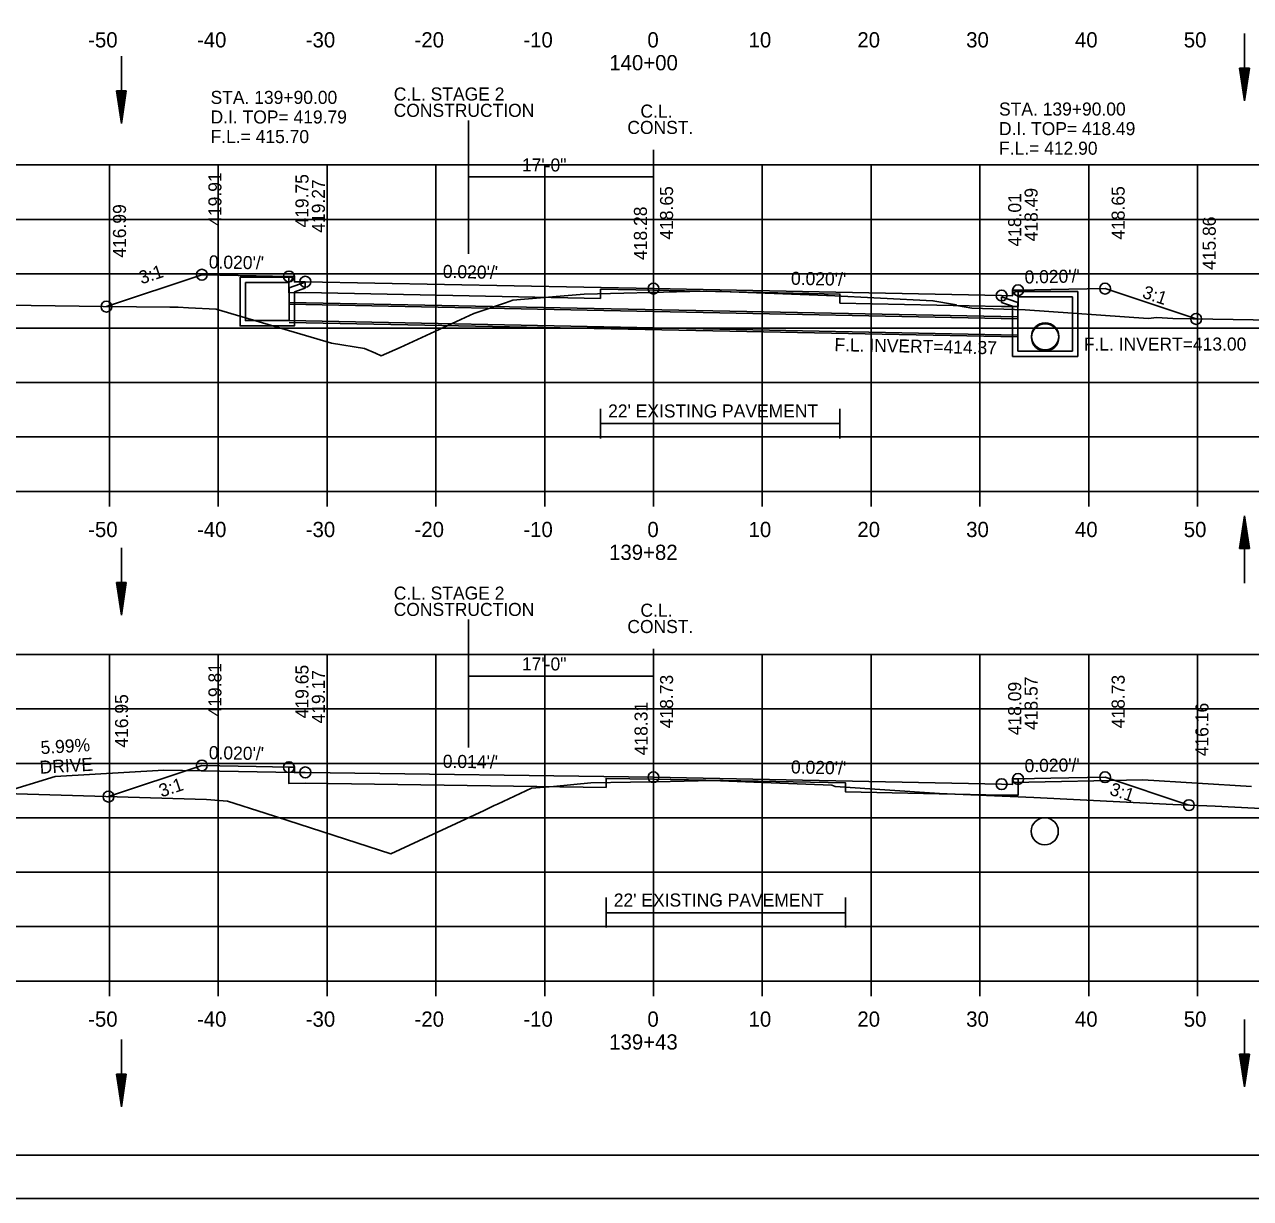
# Model space of a CAD drawing. Extents: x 1538688 to 1540766, y 656250 to 671912.
# Drawn here: x 1538800.4 to 1538913.1, y 662098 to 662205.9 of the extents above; entities that cross this region are included whole.
import ezdxf

# ---------------------------------------------------------------- set-up
doc = ezdxf.new("R2010")
doc.units = 0
for name, color, linetype in [('15', 7, 'Continuous'), ('16', 7, 'Continuous'), ('18', 7, 'Continuous'), ('20', 7, 'Continuous'), ('22', 7, 'Continuous'), ('26', 7, 'Continuous'), ('39', 7, 'Continuous'), ('40', 7, 'Continuous'), ('41', 7, 'Continuous'), ('42', 7, 'Continuous'), ('7', 7, 'Continuous'), ('Borings', 7, 'Continuous'), ('Default', 7, 'Continuous'), ('Horizontal Alignment', 7, 'Continuous'), ('RipRap', 7, 'Continuous'), ('Wall Heights', 7, 'Continuous')]:
    doc.layers.add(name, color=color, linetype=linetype)

msp = doc.modelspace()

# ---------------------------------------------------------------- linework, layer by layer
at = {"layer": '15'}
for p, q in [((1538912.05, 662201.91), (1538912.5, 662198.91)), ((1538912.05, 662201.91), (1538912.95, 662201.91)), ((1538912.12, 662201.91), (1538912.5, 662199.41)), ((1538912.2, 662201.91), (1538912.5, 662199.93)), ((1538912.27, 662201.91), (1538912.5, 662200.43)), ((1538912.35, 662201.91), (1538912.5, 662200.94)), ((1538912.43, 662201.91), (1538912.5, 662201.44)), ((1538912.95, 662201.91), (1538912.5, 662198.91)), ((1538912.64, 662201.91), (1538912.5, 662200.94)), ((1538912.79, 662201.91), (1538912.5, 662199.93)), ((1538912.87, 662201.91), (1538912.5, 662199.41)), ((1538912.72, 662201.91), (1538912.5, 662200.43)), ((1538912.57, 662201.91), (1538912.5, 662201.44)), ((1538808.82, 662199.81), (1538809.27, 662196.81)), ((1538808.82, 662199.81), (1538809.72, 662199.81)), ((1538808.89, 662199.81), (1538809.27, 662197.31)), ((1538808.97, 662199.81), (1538809.27, 662197.83)), ((1538809.04, 662199.81), (1538809.27, 662198.33)), ((1538809.12, 662199.81), (1538809.27, 662198.83)), ((1538809.2, 662199.81), (1538809.27, 662199.34)), ((1538809.72, 662199.81), (1538809.27, 662196.81)), ((1538809.41, 662199.81), (1538809.27, 662198.83)), ((1538809.57, 662199.81), (1538809.27, 662197.83)), ((1538809.64, 662199.81), (1538809.27, 662197.31)), ((1538809.49, 662199.81), (1538809.27, 662198.33)), ((1538809.34, 662199.81), (1538809.27, 662199.34)), ((1538912.05, 662157.76), (1538912.5, 662160.76)), ((1538912.12, 662157.76), (1538912.5, 662160.25)), ((1538912.95, 662157.76), (1538912.5, 662160.76)), ((1538912.87, 662157.76), (1538912.5, 662160.25)), ((1538912.2, 662157.76), (1538912.5, 662159.74)), ((1538912.27, 662157.76), (1538912.5, 662159.24)), ((1538912.79, 662157.76), (1538912.5, 662159.74)), ((1538912.72, 662157.76), (1538912.5, 662159.24)), ((1538912.35, 662157.76), (1538912.5, 662158.73)), ((1538912.43, 662157.76), (1538912.5, 662158.23)), ((1538912.64, 662157.76), (1538912.5, 662158.73)), ((1538912.57, 662157.76), (1538912.5, 662158.23)), ((1538912.05, 662157.76), (1538912.95, 662157.76)), ((1538808.82, 662154.62), (1538809.27, 662151.62)), ((1538808.82, 662154.62), (1538809.72, 662154.62)), ((1538808.89, 662154.62), (1538809.27, 662152.12)), ((1538808.97, 662154.62), (1538809.27, 662152.64)), ((1538809.04, 662154.62), (1538809.27, 662153.14)), ((1538809.12, 662154.62), (1538809.27, 662153.65)), ((1538809.2, 662154.62), (1538809.27, 662154.15)), ((1538809.72, 662154.62), (1538809.27, 662151.62)), ((1538809.41, 662154.62), (1538809.27, 662153.65)), ((1538809.57, 662154.62), (1538809.27, 662152.64)), ((1538809.64, 662154.62), (1538809.27, 662152.12)), ((1538809.49, 662154.62), (1538809.27, 662153.14)), ((1538809.34, 662154.62), (1538809.27, 662154.15)), ((1538912.05, 662111.28), (1538912.5, 662108.28)), ((1538912.05, 662111.28), (1538912.95, 662111.28)), ((1538912.12, 662111.28), (1538912.5, 662108.78)), ((1538912.2, 662111.28), (1538912.5, 662109.29)), ((1538912.27, 662111.28), (1538912.5, 662109.79)), ((1538912.35, 662111.28), (1538912.5, 662110.3)), ((1538912.43, 662111.28), (1538912.5, 662110.8)), ((1538912.95, 662111.28), (1538912.5, 662108.28)), ((1538912.64, 662111.28), (1538912.5, 662110.3)), ((1538912.79, 662111.28), (1538912.5, 662109.29)), ((1538912.87, 662111.28), (1538912.5, 662108.78)), ((1538912.72, 662111.28), (1538912.5, 662109.79)), ((1538912.57, 662111.28), (1538912.5, 662110.8)), ((1538808.82, 662109.44), (1538809.27, 662106.44)), ((1538808.82, 662109.44), (1538809.72, 662109.44)), ((1538808.89, 662109.44), (1538809.27, 662106.94)), ((1538808.97, 662109.44), (1538809.27, 662107.45)), ((1538809.04, 662109.44), (1538809.27, 662107.95)), ((1538809.12, 662109.44), (1538809.27, 662108.46)), ((1538809.2, 662109.44), (1538809.27, 662108.96)), ((1538809.72, 662109.44), (1538809.27, 662106.44)), ((1538809.41, 662109.44), (1538809.27, 662108.46)), ((1538809.57, 662109.44), (1538809.27, 662107.45)), ((1538809.64, 662109.44), (1538809.27, 662106.94)), ((1538809.49, 662109.44), (1538809.27, 662107.95)), ((1538809.34, 662109.44), (1538809.27, 662108.96))]:
    msp.add_line(p, q, dxfattribs=at)
at = {"layer": '16'}
for p, q in [((1538798.18, 662135.26), (1538803.2, 662136.8)), ((1538803.2, 662136.8), (1538813.18, 662137.4)), ((1538825.18, 662137.16), (1538813.18, 662137.4)), ((1538891.18, 662136.25), (1538903.17, 662136.49)), ((1538913.16, 662135.89), (1538903.17, 662136.49))]:
    msp.add_line(p, q, dxfattribs=at)
at = {"layer": '18'}
for points in [[(1538798.76, 662180.13), (1538807.61, 662180), (1538813.74, 662179.94), (1538814.48, 662179.93), (1538815.45, 662179.89), (1538817.98, 662179.76), (1538828.58, 662176.62), (1538831.63, 662176.14), (1538832.62, 662175.7), (1538833.15, 662175.48), (1538834.9, 662176.24), (1538841.66, 662179.36), (1538844.59, 662180.35), (1538845.26, 662180.57), (1538846.34, 662180.66), (1538851.81, 662181.12), (1538861.53, 662181.37), (1538863.02, 662181.41), (1538864.44, 662181.37), (1538874.07, 662181.02), (1538874.23, 662181), (1538883.86, 662180.53), (1538885.84, 662180.18), (1538886, 662180.16), (1538886.02, 662180.1), (1538887.44, 662179.86), (1538892.35, 662179.69), (1538903.64, 662178.9), (1538904.43, 662178.98), (1538905.91, 662178.9), (1538915.14, 662178.73)], [(1538790.34, 662135.49), (1538817.09, 662134.69), (1538819.03, 662134.55), (1538822.5, 662133.45), (1538834.03, 662129.7), (1538842.63, 662133.69), (1538843.55, 662134.14), (1538843.84, 662134.27), (1538846.96, 662135.73), (1538848.99, 662135.9), (1538852.41, 662136.21), (1538859.7, 662136.35), (1538863.57, 662136.43), (1538867.39, 662136.28), (1538874.56, 662136), (1538874.87, 662135.89), (1538884.46, 662135.25), (1538888.79, 662135.07), (1538893.14, 662134.88), (1538905.9, 662134.22), (1538909.81, 662134.09), (1538923.68, 662133.36)]]:
    msp.add_lwpolyline(points, dxfattribs=at)
at = {"layer": '20'}
for points in [[(1538807.9, 662179.99), (1538816.67, 662182.92), (1538821.67, 662182.82), (1538824.67, 662182.76), (1538825.17, 662182.76), (1538825.18, 662182.26), (1538826.18, 662182.28), (1538858.18, 662181.65), (1538890.18, 662181.01), (1538891.18, 662180.99), (1538891.19, 662181.49), (1538891.69, 662181.49), (1538894.69, 662181.55), (1538899.69, 662181.65), (1538908.06, 662178.86)], [(1538808.09, 662134.96), (1538816.67, 662137.82), (1538821.67, 662137.72), (1538824.67, 662137.66), (1538825.17, 662137.66), (1538825.18, 662137.16), (1538826.18, 662137.18), (1538858.18, 662136.74), (1538890.18, 662136.1), (1538891.18, 662136.08), (1538891.19, 662136.58), (1538891.69, 662136.58), (1538894.69, 662136.64), (1538899.69, 662136.74), (1538907.39, 662134.17)]]:
    msp.add_lwpolyline(points, dxfattribs=at)
at = {"layer": '22'}
for p, q in [((1538718.18, 662193.01), (1538998.18, 662193.01)), ((1538808.18, 662163.01), (1538808.18, 662193.01)), ((1538818.18, 662163.01), (1538818.18, 662193.01)), ((1538828.18, 662163.01), (1538828.18, 662193.01)), ((1538838.18, 662163.01), (1538838.18, 662193.01)), ((1538848.18, 662163.01), (1538848.18, 662193.01)), ((1538858.18, 662163.01), (1538858.18, 662193.01)), ((1538868.18, 662163.01), (1538868.18, 662193.01)), ((1538878.18, 662163.01), (1538878.18, 662193.01)), ((1538888.18, 662163.01), (1538888.18, 662193.01)), ((1538898.18, 662163.01), (1538898.18, 662193.01)), ((1538908.18, 662163.01), (1538908.18, 662193.01)), ((1538718.18, 662188.01), (1538998.18, 662188.01)), ((1538718.18, 662183.01), (1538998.18, 662183.01)), ((1538718.18, 662178.01), (1538998.18, 662178.01)), ((1538718.18, 662173.01), (1538998.18, 662173.01)), ((1538718.18, 662168.01), (1538998.18, 662168.01)), ((1538718.18, 662163.01), (1538998.18, 662163.01)), ((1538718.18, 662148.01), (1538998.18, 662148.01)), ((1538808.18, 662118.01), (1538808.18, 662148.01)), ((1538818.18, 662118.01), (1538818.18, 662148.01)), ((1538828.18, 662118.01), (1538828.18, 662148.01)), ((1538838.18, 662118.01), (1538838.18, 662148.01)), ((1538848.18, 662118.01), (1538848.18, 662148.01)), ((1538858.18, 662118.01), (1538858.18, 662148.01)), ((1538868.18, 662118.01), (1538868.18, 662148.01)), ((1538878.18, 662118.01), (1538878.18, 662148.01)), ((1538888.18, 662118.01), (1538888.18, 662148.01)), ((1538898.18, 662118.01), (1538898.18, 662148.01)), ((1538908.18, 662118.01), (1538908.18, 662148.01)), ((1538718.18, 662143.01), (1538998.18, 662143.01)), ((1538718.18, 662138.01), (1538998.18, 662138.01)), ((1538718.18, 662133.01), (1538998.18, 662133.01)), ((1538718.18, 662128.01), (1538998.18, 662128.01)), ((1538718.18, 662123.01), (1538998.18, 662123.01)), ((1538718.18, 662118.01), (1538998.18, 662118.01))]:
    msp.add_line(p, q, dxfattribs=at)
at = {"layer": '26'}
for p, q in [((1538824.68, 662180.37), (1538891.68, 662179.04)), ((1538824.68, 662178.54), (1538891.68, 662177.21)), ((1538687.78, 662098.03), (1539021.11, 662098.03))]:
    msp.add_line(p, q, dxfattribs=at)
msp.add_lwpolyline([(1538687.77, 662311.36), (1539021.11, 662311.36), (1539021.11, 662098.02), (1538687.77, 662098.02)], close=True, dxfattribs=at)
for centre in [(1538816.67, 662182.92), (1538824.67, 662182.76), (1538826.18, 662182.28), (1538858.18, 662181.65), (1538890.18, 662181.01), (1538891.69, 662181.49), (1538899.69, 662181.65), (1538807.9, 662179.99), (1538908.06, 662178.86), (1538816.67, 662137.82), (1538824.67, 662137.66), (1538826.18, 662137.18), (1538858.18, 662136.74), (1538890.18, 662136.1), (1538891.69, 662136.58), (1538899.69, 662136.74), (1538808.09, 662134.96), (1538907.39, 662134.17)]:
    msp.add_circle(centre, 0.5, dxfattribs=at)
at = {"layer": '39'}
for p, q in [((1538912.5, 662205.1), (1538912.5, 662198.91)), ((1538809.27, 662203), (1538809.27, 662196.81)), ((1538820.18, 662182.71), (1538824.93, 662182.71)), ((1538820.18, 662181.21), (1538820.18, 662182.71)), ((1538825.01, 662182.54), (1538824.93, 662182.71)), ((1538820.68, 662181.21), (1538820.68, 662182.21)), ((1538820.68, 662182.21), (1538824.68, 662182.21)), ((1538825.01, 662182.54), (1538824.68, 662182.21)), ((1538826.18, 662182.23), (1538824.68, 662181.71)), ((1538824.68, 662181.21), (1538824.68, 662181.71)), ((1538826.18, 662181.7), (1538825.18, 662181.35)), ((1538825.18, 662181.21), (1538825.18, 662181.35)), ((1538890.18, 662180.9), (1538891.68, 662180.38)), ((1538890.18, 662180.37), (1538891.18, 662180.03)), ((1538891.34, 662181.22), (1538891.43, 662181.38)), ((1538891.34, 662181.22), (1538891.68, 662180.88)), ((1538897.18, 662181.38), (1538891.43, 662181.38)), ((1538896.68, 662180.88), (1538891.68, 662180.88)), ((1538891.68, 662179.88), (1538891.68, 662180.38)), ((1538896.68, 662179.88), (1538896.68, 662180.88)), ((1538897.18, 662179.88), (1538897.18, 662181.38)), ((1538824.68, 662180.21), (1538891.68, 662178.88)), ((1538891.18, 662179.88), (1538891.18, 662180.03)), ((1538824.68, 662178.71), (1538891.68, 662177.38)), ((1538912.5, 662154.57), (1538912.5, 662160.76)), ((1538809.27, 662157.81), (1538809.27, 662151.62)), ((1538912.5, 662114.46), (1538912.5, 662108.28)), ((1538809.27, 662112.62), (1538809.27, 662106.44))]:
    msp.add_line(p, q, dxfattribs=at)
for points in [[(1538826.18, 662181.7), (1538826.18, 662182.23)], [(1538825.18, 662181.21), (1538825.18, 662178.21), (1538822.68, 662178.21), (1538820.18, 662178.21), (1538820.18, 662181.21)], [(1538824.68, 662181.21), (1538824.68, 662178.71), (1538822.68, 662178.71), (1538820.68, 662178.71), (1538820.68, 662181.21)], [(1538890.18, 662180.37), (1538890.18, 662180.9)], [(1538897.18, 662179.88), (1538897.18, 662175.41), (1538894.18, 662175.41), (1538891.18, 662175.41), (1538891.18, 662179.88)], [(1538896.68, 662179.88), (1538896.68, 662175.91), (1538894.18, 662175.91), (1538891.68, 662175.91), (1538891.68, 662179.88)]]:
    msp.add_lwpolyline(points, dxfattribs=at)
for centre in [(1538894.18, 662177.26), (1538894.18, 662177.16), (1538894.14, 662131.77)]:
    msp.add_circle(centre, 1.25, dxfattribs=at)
at = {"layer": '7'}
for p, q in [((1538853.3, 662170.61), (1538853.3, 662167.87)), ((1538875.3, 662170.61), (1538875.3, 662167.87)), ((1538875.3, 662169.24), (1538853.3, 662169.24)), ((1538853.83, 662125.67), (1538853.83, 662122.92)), ((1538875.83, 662125.67), (1538875.83, 662122.92)), ((1538875.83, 662124.29), (1538853.83, 662124.29))]:
    msp.add_line(p, q, dxfattribs=at)
at = {"layer": 'Borings'}
for p, q in [((1538718.18, 662163.01), (1538998.18, 662163.01)), ((1538808.18, 662161.61), (1538808.18, 662163.01)), ((1538818.18, 662161.61), (1538818.18, 662163.01)), ((1538828.18, 662161.61), (1538828.18, 662163.01)), ((1538838.18, 662161.61), (1538838.18, 662163.01)), ((1538848.18, 662161.61), (1538848.18, 662163.01)), ((1538858.18, 662161.61), (1538858.18, 662163.01)), ((1538868.18, 662161.61), (1538868.18, 662163.01)), ((1538878.18, 662161.61), (1538878.18, 662163.01)), ((1538888.18, 662161.61), (1538888.18, 662163.01)), ((1538898.18, 662161.61), (1538898.18, 662163.01)), ((1538908.18, 662161.61), (1538908.18, 662163.01)), ((1538718.18, 662118.01), (1538998.18, 662118.01)), ((1538808.18, 662116.61), (1538808.18, 662118.01)), ((1538818.18, 662116.61), (1538818.18, 662118.01)), ((1538828.18, 662116.61), (1538828.18, 662118.01)), ((1538838.18, 662116.61), (1538838.18, 662118.01)), ((1538848.18, 662116.61), (1538848.18, 662118.01)), ((1538858.18, 662116.61), (1538858.18, 662118.01)), ((1538868.18, 662116.61), (1538868.18, 662118.01)), ((1538878.18, 662116.61), (1538878.18, 662118.01)), ((1538888.18, 662116.61), (1538888.18, 662118.01)), ((1538898.18, 662116.61), (1538898.18, 662118.01)), ((1538908.18, 662116.61), (1538908.18, 662118.01))]:
    msp.add_line(p, q, dxfattribs=at)
at = {"layer": 'Default'}
for p, q in [((1538841.17, 662197.09), (1538841.17, 662184.85)), ((1538858.18, 662194.41), (1538858.18, 662189.41)), ((1538858.18, 662191.91), (1538841.17, 662191.91)), ((1538841.17, 662151.22), (1538841.17, 662139.46)), ((1538858.18, 662148.54), (1538858.18, 662143.54)), ((1538858.18, 662146.04), (1538841.17, 662146.04))]:
    msp.add_line(p, q, dxfattribs=at)
at = {"layer": 'RipRap'}
msp.add_line((1539016.36, 662102.01), (1538700.18, 662102.01), dxfattribs=at)
at = {"layer": 'Wall Heights'}
for points in [[(1538891.69, 662181.49), (1538891.69, 662179.99), (1538890.18, 662180.01), (1538875.31, 662180.31), (1538875.31, 662181.14), (1538858.18, 662181.49), (1538853.31, 662181.58), (1538853.31, 662180.75), (1538826.18, 662181.28), (1538824.67, 662181.26), (1538824.67, 662182.76)], [(1538891.69, 662136.58), (1538891.69, 662135.08), (1538890.18, 662135.1), (1538875.83, 662135.39), (1538875.83, 662136.22), (1538858.18, 662136.57), (1538853.83, 662136.63), (1538853.83, 662135.8), (1538826.18, 662136.18), (1538824.67, 662136.16), (1538824.67, 662137.66)]]:
    msp.add_lwpolyline(points, dxfattribs=at)

# ---------------------------------------------------------------- texts
at = {"layer": '16'}
for s, p in [('5.99%', (1538801.88, 662138.86)), ('DRIVE', (1538801.8, 662137.05))]:
    msp.add_text(s, height=1.2, rotation=3.4281, dxfattribs=at).set_placement(p)
at = {"layer": '40'}
for s, p in [('STA. 139+90.00', (1538817.47, 662198.62)), ('STA. 139+90.00', (1538889.94, 662197.55)), ('D.I. TOP= 419.79', (1538817.47, 662196.82)), ('F.L.= 415.70', (1538817.47, 662195.02)), ('D.I. TOP= 418.49', (1538889.94, 662195.75)), ('F.L.= 412.90', (1538889.94, 662193.95)), ('F.L. INVERT=413.00', (1538897.73, 662175.95))]:
    msp.add_text(s, height=1.2, dxfattribs=at).set_placement(p)
msp.add_text('F.L. INVERT=414.37', height=1.2, rotation=358.8628, dxfattribs=at).set_placement((1538874.8, 662175.9))
at = {"layer": '41'}
for s, p in [('419.91', (1538818.47, 662187.42)), ('419.75', (1538826.47, 662187.26)), ('419.27', (1538827.98, 662186.78)), ('418.65', (1538859.98, 662186.15)), ('418.49', (1538893.49, 662185.99)), ('418.65', (1538901.49, 662186.15)), ('418.01', (1538891.98, 662185.51)), ('416.99', (1538809.7, 662184.49)), ('418.28', (1538857.58, 662184.28)), ('415.86', (1538909.86, 662183.36)), ('419.81', (1538818.47, 662142.32)), ('419.65', (1538826.47, 662142.16)), ('419.17', (1538827.98, 662141.68)), ('418.73', (1538859.98, 662141.24)), ('418.09', (1538891.98, 662140.6)), ('418.57', (1538893.49, 662141.08)), ('418.73', (1538901.49, 662141.24)), ('416.95', (1538809.89, 662139.46)), ('418.31', (1538857.64, 662138.76)), ('416.16', (1538909.19, 662138.67))]:
    msp.add_text(s, height=1.2, rotation=90, dxfattribs=at).set_placement(p)
at = {"layer": '42'}
for s, rotation, p in [('3:1', 18.4349, (1538811.12, 662182.03)), ("0.020'/'", 358.8542, (1538817.3, 662183.51)), ("0.020'/'", 358.8809, (1538838.81, 662182.63)), ("0.020'/'", 358.8542, (1538870.81, 662182)), ("0.020'/'", 1.1458, (1538892.3, 662182.11)), ('3:1', 341.5651, (1538903.03, 662180.83)), ("0.020'/'", 358.8542, (1538817.3, 662138.41)), ("0.014'/'", 359.2119, (1538838.81, 662137.61)), ("0.020'/'", 358.8542, (1538870.81, 662137.09)), ("0.020'/'", 1.1458, (1538892.3, 662137.19)), ('3:1', 18.4349, (1538812.96, 662134.88)), ('3:1', 341.5651, (1538900.02, 662135.16))]:
    msp.add_text(s, height=1.2, rotation=rotation, dxfattribs=at).set_placement(p)
at = {"layer": '7'}
for p in [(1538854.01, 662169.8), (1538854.53, 662124.85)]:
    msp.add_text("22' EXISTING PAVEMENT", height=1.2, dxfattribs=at).set_placement(p)
at = {"layer": 'Default'}
for s, p in [('C.L. STAGE 2', (1538834.31, 662198.93)), ('CONSTRUCTION', (1538834.3, 662197.43)), ('C.L.', (1538856.98, 662197.36)), ('CONST.', (1538855.78, 662195.86)), ('17\'-0"', (1538846.09, 662192.41)), ('C.L. STAGE 2', (1538834.31, 662153.06)), ('CONSTRUCTION', (1538834.3, 662151.56)), ('C.L.', (1538856.98, 662151.49)), ('CONST.', (1538855.78, 662149.99)), ('17\'-0"', (1538846.09, 662146.55))]:
    msp.add_text(s, height=1.2, dxfattribs=at).set_placement(p)
at = {"layer": 'Horizontal Alignment'}
for s, p in [('-50', (1538806.22, 662203.81)), ('-40', (1538816.22, 662203.81)), ('-30', (1538826.22, 662203.81)), ('-20', (1538836.22, 662203.81)), ('-10', (1538846.22, 662203.81)), ('0', (1538857.62, 662203.81)), ('10', (1538866.92, 662203.81)), ('20', (1538876.92, 662203.81)), ('30', (1538886.92, 662203.81)), ('40', (1538896.92, 662203.81)), ('50', (1538906.92, 662203.81)), ('140+00', (1538854.12, 662201.71)), ('-50', (1538806.22, 662158.81)), ('-40', (1538816.22, 662158.81)), ('-30', (1538826.22, 662158.81)), ('-20', (1538836.22, 662158.81)), ('-10', (1538846.22, 662158.81)), ('0', (1538857.62, 662158.81)), ('10', (1538866.92, 662158.81)), ('20', (1538876.92, 662158.81)), ('30', (1538886.92, 662158.81)), ('40', (1538896.92, 662158.81)), ('50', (1538906.92, 662158.81)), ('139+82', (1538854.1, 662156.71)), ('-50', (1538806.22, 662113.81)), ('-40', (1538816.22, 662113.81)), ('-30', (1538826.22, 662113.81)), ('-20', (1538836.22, 662113.81)), ('-10', (1538846.22, 662113.81)), ('0', (1538857.62, 662113.81)), ('10', (1538866.92, 662113.81)), ('20', (1538876.92, 662113.81)), ('30', (1538886.92, 662113.81)), ('40', (1538896.92, 662113.81)), ('50', (1538906.92, 662113.81)), ('139+43', (1538854.11, 662111.71))]:
    msp.add_text(s, height=1.4, dxfattribs=at).set_placement(p)

doc.saveas('drawing.dxf')
